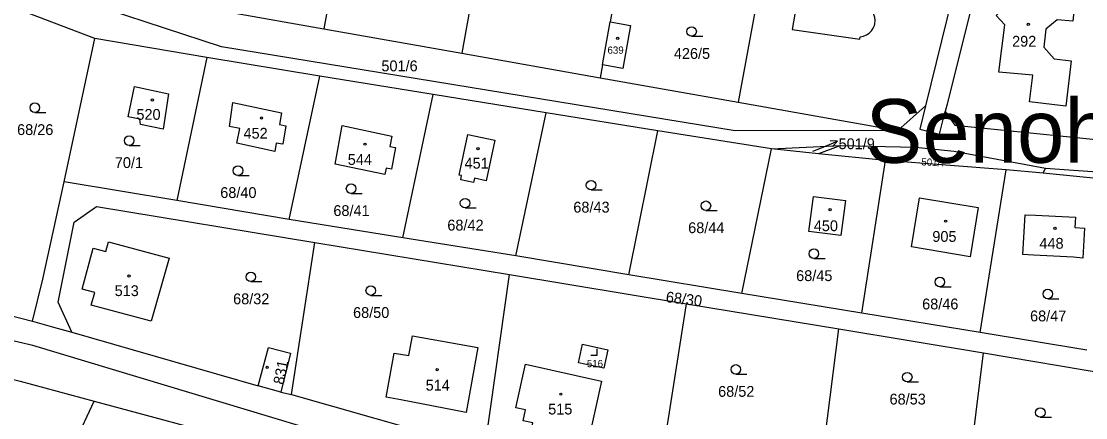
# Model space of a CAD drawing. Extents: x -725728 to -720881, y -1068679 to -1063504.
# Drawn here: x -724156.4 to -723989.3, y -1067412.4 to -1067350.1 of the extents above; entities that cross this region are included whole.
import ezdxf

# ---------------------------------------------------------------- set-up
doc = ezdxf.new("R2010")
doc.units = 0
for name, color, linetype in [('Hranice parcel', 7, 'Continuous'), ('Parcelní čísla', 7, 'Continuous'), ('Pop  PČ popisy', 7, 'Continuous'), ('Značky budov', 7, 'Continuous'), ('Značky kultur', 7, 'Continuous')]:
    doc.layers.add(name, color=color, linetype=linetype)

# ---------------------------------------------------------------- blocks, each defined once
blk = doc.blocks.new('4.02_3')
at = {"layer": 'Značky budov'}
blk.add_circle((-0.001, 0), 0.0175, dxfattribs=at)
blk = doc.blocks.new('4.02_4')
at = {"layer": 'Značky budov'}
blk.add_circle((-0.001, 0), 0.0175, dxfattribs=at)
blk = doc.blocks.new('1029_141')
at = {"layer": 'Pop  PČ popisy'}
for p, q in [((0, 0), (0.278, 0.112)), ((0.278, 0.112), (0.167, 0.121)), ((0.278, 0.112), (0.204, 0.029))]:
    blk.add_line(p, q, dxfattribs=at)
blk = doc.blocks.new('3.04_2')
at = {"layer": 'Značky kultur'}
blk.add_line((0.001, 0), (0.176, 0), dxfattribs=at)
blk.add_circle((0.001, 0.075), 0.075, dxfattribs=at)
blk = doc.blocks.new('3.04_3')
at = {"layer": 'Značky kultur'}
blk.add_line((0.001, 0), (0.176, 0), dxfattribs=at)
blk.add_circle((0.001, 0.075), 0.075, dxfattribs=at)
blk = doc.blocks.new('3.19_1')
at = {"layer": 'Značky kultur'}
for p, q in [((-0.1, 0), (0, 0)), ((0, 0), (0, 0.1))]:
    blk.add_line(p, q, dxfattribs=at)

msp = doc.modelspace()

# ---------------------------------------------------------------- linework, layer by layer
at = {"layer": 'Hranice parcel'}
for p, q in [((-724080.36, -1067316.67), (-724087.19, -1067355.12)), ((-724058.67, -1067320.52), (-724063.93, -1067350.19)), ((-724036.83, -1067324.39), (-724043.8, -1067362.82)), ((-724104.33, -1067325.64), (-724108.88, -1067351.27)), ((-724010.02, -1067345.57), (-724014.4, -1067363.37)), ((-724144.82, -1067352.77), (-724160.72, -1067346.75)), ((-724123.67, -1067348.65), (-724108.88, -1067351.27)), ((-724065.13, -1067356.93), (-724063.93, -1067350.19)), ((-724149.64, -1067375.29), (-724144.82, -1067352.77)), ((-724127.25, -1067355.79), (-724144.82, -1067352.77)), ((-724108.88, -1067351.27), (-724087.19, -1067355.12)), ((-724127.25, -1067355.79), (-724131.96, -1067378.24)), ((-724109.52, -1067358.72), (-724127.25, -1067355.79)), ((-724087.19, -1067355.12), (-724065.49, -1067358.97)), ((-724065.13, -1067356.93), (-724065.49, -1067358.97)), ((-724114.3, -1067381.25), (-724109.52, -1067358.72)), ((-724091.73, -1067361.58), (-724109.52, -1067358.72)), ((-724065.49, -1067358.97), (-724043.8, -1067362.82)), ((-724096.48, -1067384.09), (-724091.73, -1067361.58)), ((-724073.95, -1067364.45), (-724091.73, -1067361.58)), ((-724043.8, -1067362.82), (-724018.75, -1067367.26)), ((-724078.72, -1067386.96), (-724073.95, -1067364.45)), ((-724056.45, -1067367.32), (-724073.95, -1067364.45)), ((-724018.75, -1067367.26), (-724014.4, -1067363.37)), ((-724061.01, -1067389.93), (-724056.45, -1067367.32)), ((-724038.6, -1067370.15), (-724056.45, -1067367.32)), ((-724038.6, -1067370.15), (-724027.7, -1067369.62)), ((-724027.7, -1067369.62), (-724031.19, -1067370.9)), ((-724043.27, -1067392.85), (-724038.6, -1067370.15)), ((-724031.19, -1067370.9), (-724038.6, -1067370.15)), ((-724020.68, -1067371.96), (-724031.19, -1067370.9)), ((-724024.39, -1067395.96), (-724020.68, -1067371.96)), ((-724001.73, -1067373.4), (-724020.68, -1067371.96)), ((-724005.86, -1067398.97), (-724001.73, -1067373.4)), ((-723995.92, -1067373.97), (-724001.73, -1067373.4)), ((-723995.92, -1067373.97), (-723995.57, -1067373.16)), ((-723984.68, -1067375.07), (-723995.92, -1067373.97)), ((-724131.96, -1067378.24), (-724149.64, -1067375.29)), ((-724114.3, -1067381.25), (-724131.96, -1067378.24)), ((-724096.48, -1067384.09), (-724114.3, -1067381.25)), ((-724078.72, -1067386.96), (-724096.48, -1067384.09)), ((-724113.95, -1067408.74), (-724110.26, -1067384.85)), ((-724110.26, -1067384.85), (-724079.73, -1067389.88)), ((-724061.01, -1067389.93), (-724078.72, -1067386.96)), ((-724083.59, -1067417.33), (-724079.73, -1067389.88)), ((-724079.73, -1067389.88), (-724051.91, -1067394.45)), ((-724043.27, -1067392.85), (-724061.01, -1067389.93)), ((-724024.39, -1067395.96), (-724043.27, -1067392.85)), ((-724168.96, -1067393.53), (-724154.63, -1067397.2)), ((-724056.76, -1067425.21), (-724051.91, -1067394.45)), ((-724051.91, -1067394.45), (-724028, -1067398.4)), ((-724005.86, -1067398.97), (-724024.39, -1067395.96)), ((-724148.44, -1067398.95), (-724119.16, -1067407.35)), ((-724032.25, -1067431.62), (-724028, -1067398.4)), ((-724028, -1067398.4), (-724005.33, -1067402.16)), ((-723989.08, -1067401.77), (-724005.86, -1067398.97)), ((-724009.7, -1067438.38), (-724005.33, -1067402.16)), ((-724005.33, -1067402.16), (-723984.11, -1067405.77)), ((-724115.61, -1067408.36), (-724119.16, -1067407.35)), ((-724115.61, -1067408.36), (-724113.95, -1067408.74)), ((-724113.95, -1067408.74), (-724083.59, -1067417.33)), ((-724153.78, -1067428.43), (-724144.9, -1067409.76)), ((-724144.9, -1067409.76), (-724116.8, -1067417.31))]:
    msp.add_line(p, q, dxfattribs=at)
for points in [[(-724018.75, -1067367.26), (-724044.28, -1067367.29), (-724124.91, -1067354.08), (-724142.81, -1067348.22), (-724171.47, -1067339.34), (-724191.42, -1067330.05)], [(-724003.3, -1067332.2), (-724011.04, -1067363.12), (-724011.33, -1067364.28)], [(-724009.64, -1067344.01), (-724023.01, -1067341.88), (-724026.59, -1067341.31), (-724030.6, -1067340.68), (-724030.87, -1067342.44), (-724033.87, -1067341.99), (-724034.91, -1067341.84), (-724035.17, -1067343.71), (-724035.77, -1067347.6), (-724034.72, -1067347.78), (-724035.36, -1067351.36), (-724024.72, -1067352.9), (-724024.65, -1067352.51)], [(-723991.27, -1067350.07), (-723993.73, -1067349.84), (-723995.53, -1067351.31), (-723995.85, -1067354.17), (-723994.22, -1067355.99), (-723991.53, -1067356.3), (-723992.38, -1067363.41), (-723998.09, -1067362.73), (-723997.59, -1067358.57), (-724002.89, -1067358.11), (-724001.95, -1067350.65), (-724003.34, -1067349.19), (-724001.95, -1067347.91), (-724001.49, -1067343.58), (-723998.73, -1067341.55), (-723990.49, -1067342.4), (-723991.27, -1067350.07)], [(-724024.65, -1067352.51), (-724024.16, -1067352.42), (-724023.69, -1067352.24), (-724023.27, -1067351.96), (-724022.91, -1067351.61), (-724022.62, -1067351.19), (-724022.43, -1067350.73), (-724022.37, -1067350.48), (-724022.32, -1067349.98), (-724022.37, -1067349.48), (-724022.52, -1067349), (-724022.76, -1067348.56), (-724023.09, -1067348.17), (-724023.48, -1067347.86), (-724023.93, -1067347.63)], [(-724063.93, -1067350.19), (-724060.71, -1067350.76), (-724061.91, -1067357.5), (-724065.13, -1067356.93)], [(-724134.08, -1067367.03), (-724137.64, -1067366.29), (-724137.78, -1067365.48), (-724139.61, -1067365.09), (-724138.61, -1067360.35), (-724133.23, -1067361.48), (-724134.08, -1067367.03)], [(-724115.49, -1067364.46), (-724115.82, -1067366.31), (-724114.81, -1067366.49), (-724115.32, -1067369.4), (-724116.34, -1067369.22), (-724116.57, -1067370.52), (-724122.54, -1067369.25), (-724122.05, -1067366.94), (-724123.66, -1067366.6), (-724123.13, -1067362.84), (-724115.49, -1067364.46)], [(-724014.4, -1067363.37), (-724015.3, -1067367.03), (-724012.21, -1067367.81), (-724011.33, -1067364.28)], [(-724011.33, -1067364.28), (-724009.83, -1067366.42), (-723979.91, -1067369.46)], [(-724107.1, -1067372.53), (-724105.97, -1067366.48), (-724098.19, -1067368.13), (-724098.49, -1067369.77), (-724097.61, -1067369.93), (-724098.23, -1067373.3), (-724099.11, -1067373.14), (-724099.3, -1067374.18), (-724107.1, -1067372.53)], [(-724085.38, -1067375.43), (-724087.38, -1067375), (-724087.24, -1067374.31), (-724087.6, -1067374.24), (-724086.25, -1067367.88), (-724082.02, -1067368.77), (-724083.37, -1067375.13), (-724085.23, -1067374.74), (-724085.38, -1067375.43)], [(-724027.7, -1067369.62), (-724015.96, -1067369.89), (-724009.94, -1067370.48), (-723995.57, -1067373.16)], [(-723995.57, -1067373.16), (-723984.54, -1067373.94), (-723967.69, -1067376.65), (-723948.89, -1067382.87)], [(-724154.63, -1067397.2), (-724152.99, -1067390.61), (-724149.64, -1067375.29)], [(-724027.7, -1067383.76), (-724032.72, -1067383.12), (-724032.01, -1067377.59), (-724026.99, -1067378.23), (-724027.7, -1067383.76)], [(-724015.34, -1067377.83), (-724006.15, -1067379.35), (-724007.42, -1067387.07), (-724016.62, -1067385.54), (-724015.34, -1067377.83)], [(-724148.44, -1067398.95), (-724150.55, -1067394.22), (-724148.09, -1067381.65), (-724144.56, -1067379.2), (-724110.26, -1067384.85)], [(-723990.95, -1067382.51), (-723989.45, -1067382.58), (-723989.74, -1067387.31), (-723991.18, -1067387.12), (-723997.44, -1067386.81), (-723999.14, -1067386.74), (-723998.76, -1067380.47), (-723997.13, -1067380.55), (-723990.87, -1067380.86), (-723990.95, -1067382.51)], [(-724135.97, -1067397.18), (-724145.41, -1067394.69), (-724144.84, -1067392.68), (-724146.81, -1067392.15), (-724145.06, -1067385.71), (-724143.09, -1067386.25), (-724142.68, -1067384.71), (-724133.17, -1067387.29), (-724135.97, -1067397.18)], [(-724041.46, -1067435.09), (-724154.53, -1067401.02), (-724212.77, -1067387.5)], [(-724154.63, -1067397.2), (-724151.32, -1067398.13), (-724148.44, -1067398.95)], [(-724187.65, -1067411.76), (-724190.55, -1067408.11), (-724183.94, -1067399.64), (-724156.54, -1067406.63), (-724144.9, -1067409.76)], [(-724099.07, -1067409.16), (-724097.81, -1067402.2), (-724095.53, -1067402.61), (-724094.97, -1067399.48), (-724084.7, -1067401.34), (-724086.54, -1067411.55), (-724096.79, -1067409.57), (-724099.07, -1067409.16)], [(-724119.16, -1067407.35), (-724117.58, -1067401.33), (-724114.11, -1067402.22), (-724115.61, -1067408.36)], [(-724064.29, -1067401.68), (-724064.93, -1067404.58), (-724068.89, -1067403.72), (-724068.26, -1067400.82), (-724064.29, -1067401.68)], [(-724076.05, -1067413.17), (-724077.6, -1067412.83), (-724077.22, -1067411.13), (-724078.72, -1067410.8), (-724077.21, -1067403.97), (-724065.27, -1067406.6), (-724067.36, -1067416.08), (-724076.23, -1067413.99), (-724076.05, -1067413.17)]]:
    msp.add_lwpolyline(points, dxfattribs=at)
at = {"layer": 'Pop  PČ popisy'}
msp.add_line((-724032.08, -1067370.48), (-724031.03, -1067370.06), dxfattribs=at)

# ---------------------------------------------------------------- block references
at = {"layer": 'Pop  PČ popisy', "xscale": 10, "yscale": 10}
msp.add_blockref('1029_141', (-724031.03, -1067370.06), dxfattribs=at)
at = {"layer": 'Značky budov', "xscale": 10, "yscale": 10}
for name, p in [('4.02_3', (-723998.27, -1067350.56)), ('4.02_3', (-724062.72, -1067352.78)), ('4.02_3', (-724135.77, -1067362.44)), ('4.02_3', (-724118.65, -1067365.28)), ('4.02_4', (-724102.41, -1067369.4)), ('4.02_3', (-724084.67, -1067370.11)), ('4.02_3', (-724029.38, -1067379.69)), ('4.02_3', (-724011.25, -1067381.49)), ('4.02_4', (-723994.08, -1067382.63)), ('4.02_3', (-724139.44, -1067390.11)), ('4.02_3', (-724117.76, -1067404.46)), ('4.02_3', (-724091.07, -1067404.83)), ('4.02_4', (-724071.65, -1067408.66))]:
    msp.add_blockref(name, p, dxfattribs=at)
at = {"layer": 'Značky kultur', "xscale": 10, "yscale": 10}
for name, p in [('3.04_2', (-724051.15, -1067352.45)), ('3.04_3', (-724154.25, -1067364.41)), ('3.04_2', (-724139.44, -1067369.59)), ('3.04_2', (-724122.36, -1067374.3)), ('3.04_3', (-724104.6, -1067377.13)), ('3.04_2', (-724066.93, -1067376.59)), ('3.04_3', (-724086.71, -1067379.41)), ('3.04_2', (-724048.9, -1067379.82)), ('3.04_2', (-724031.95, -1067387.35)), ('3.04_2', (-724120.34, -1067390.99)), ('3.04_2', (-724012.17, -1067391.8)), ('3.04_3', (-724101.51, -1067393.14)), ('3.04_3', (-723995.23, -1067393.68)), ('3.19_1', (-724065.98, -1067402.54)), ('3.04_2', (-724044.2, -1067405.53)), ('3.04_2', (-724017.29, -1067406.74)), ('3.04_2', (-723996.4, -1067412.3))]:
    msp.add_blockref(name, p, dxfattribs=at)

# ---------------------------------------------------------------- texts
at = {"layer": 'Parcelní čísla'}
for s, height, p in [('292', 1.7, (-724000.82, -1067354.08)), ('639', 1.14, (-724064.34, -1067355.19)), ('426/5', 1.7, (-724053.92, -1067356)), ('501/6', 1.7, (-724099.83, -1067357.95)), ('520', 1.7, (-724138.29, -1067365.57)), ('68/26', 1.7, (-724157.02, -1067367.96)), ('452', 1.7, (-724121.48, -1067368.53)), ('501/9', 1.7, (-724028.06, -1067370.18)), ('544', 1.7, (-724105.11, -1067372.65)), ('70/1', 1.7, (-724141.68, -1067373.14)), ('451', 1.7, (-724086.78, -1067373.24)), ('68/40', 1.7, (-724125.13, -1067377.85)), ('68/41', 1.7, (-724107.37, -1067380.68)), ('68/43', 1.7, (-724069.7, -1067380.14)), ('68/42', 1.7, (-724089.48, -1067382.96)), ('68/44', 1.7, (-724051.67, -1067383.37)), ('450', 1.7, (-724031.95, -1067383.06)), ('905', 1.7, (-724013.34, -1067384.74)), ('448', 1.7, (-723996.53, -1067385.82)), ('68/45', 1.7, (-724034.72, -1067390.9)), ('513', 1.7, (-724141.71, -1067393.26)), ('68/32', 1.7, (-724123.11, -1067394.54)), ('68/46', 1.7, (-724014.94, -1067395.35)), ('68/50', 1.7, (-724104.28, -1067396.69)), ('68/47', 1.7, (-723998, -1067397.23)), ('516', 1.14, (-724067.58, -1067404.43)), ('514', 1.7, (-724092.88, -1067408.11)), ('68/52', 1.7, (-724046.97, -1067409.08)), ('68/53', 1.7, (-724020.06, -1067410.29)), ('515', 1.7, (-724073.65, -1067411.86))]:
    msp.add_text(s, height=height, dxfattribs=at).set_placement(p)
for s, height, rotation, p in [('501/7', 1.14, 357, (-724015.09, -1067372.72)), ('68/30', 1.7, 353, (-724055.25, -1067394.2)), ('831', 1.7, 79, (-724115.16, -1067407.25))]:
    msp.add_text(s, height=height, rotation=rotation, dxfattribs=at).set_placement(p)
at = {"layer": 'Pop  PČ popisy'}
msp.add_text('Senohraby 747505', height=10, dxfattribs=at).set_placement((-724023.84, -1067372.32))

doc.saveas('drawing.dxf')
